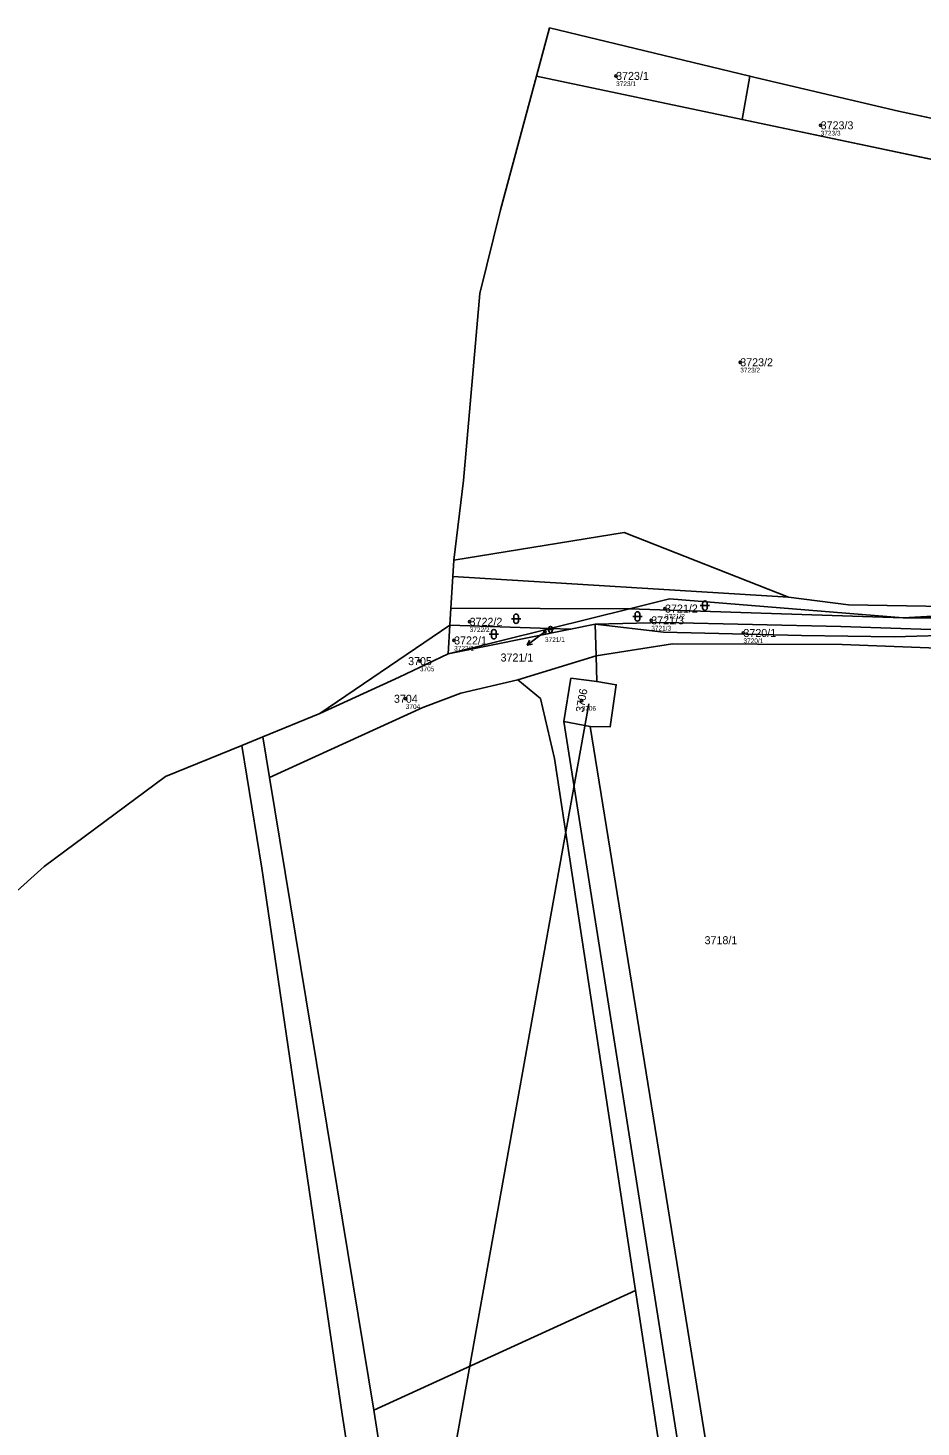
# Model space of a CAD drawing. Extents: x -761174 to -757114, y -1063806 to -1059397.
# Drawn here: x -760168.2 to -759978.5, y -1060378 to -1060080.8 of the extents above; entities that cross this region are included whole.
import ezdxf

# ---------------------------------------------------------------- set-up
doc = ezdxf.new("R2010")
doc.units = 0
for name, color, linetype in [('Definiční body', 7, 'Continuous'), ('Hranice parcel', 7, 'Continuous'), ('Parcelní čísla', 7, 'Continuous'), ('Polygon ku', 7, 'Continuous'), ('Polygon parcely', 7, 'Continuous'), ('Pop  PČ popisy', 7, 'Continuous'), ('Poz předměty', 7, 'Continuous'), ('Vnitřní kresba', 7, 'Continuous'), ('Značky kultur', 7, 'Continuous')]:
    doc.layers.add(name, color=color, linetype=linetype)

msp = doc.modelspace()

# ---------------------------------------------------------------- linework, layer by layer
at = {"layer": 'Definiční body'}
for centre in [(-760043.25, -1060090.95), (-759999.78, -1060101.45), (-760016.87, -1060151.79), (-760035.78, -1060206.62), (-760032.85, -1060204.11), (-760074.37, -1060206.92), (-760058.37, -1060209.05), (-760016.19, -1060209.3), (-760077.67, -1060210.89), (-760084.94, -1060215.28), (-760087.94, -1060223.28), (-760050.59, -1060223.66)]:
    msp.add_circle(centre, 0.25, dxfattribs=at)
at = {"layer": 'Hranice parcel'}
for p, q in [((-760060.14, -1060090.99), (-760057.38, -1060080.77)), ((-760057.38, -1060080.77), (-760014.8, -1060091)), ((-760060.14, -1060090.99), (-760016.49, -1060100.24)), ((-760016.49, -1060100.24), (-760014.8, -1060091)), ((-760014.8, -1060091), (-760013.72, -1060091.26)), ((-760013.72, -1060091.26), (-759983.22, -1060098.46)), ((-759983.22, -1060098.46), (-759966.43, -1060102.05)), ((-759967.95, -1060110.41), (-760016.49, -1060100.24)), ((-760077.92, -1060197.29), (-760077.71, -1060193.82)), ((-760078.34, -1060204.05), (-760077.92, -1060197.29)), ((-760006.62, -1060201.71), (-760077.92, -1060197.29)), ((-760078.56, -1060207.66), (-760078.34, -1060204.05)), ((-760040.37, -1060204.16), (-760078.34, -1060204.05)), ((-760040.37, -1060204.16), (-760057.23, -1060208.35)), ((-760040.37, -1060204.16), (-759982.23, -1060206.08)), ((-759952.82, -1060206), (-759982.23, -1060206.08)), ((-760106.22, -1060226.43), (-760078.56, -1060207.66)), ((-760078.93, -1060213.75), (-760078.56, -1060207.66)), ((-760057.23, -1060208.35), (-760078.93, -1060213.75)), ((-760052.93, -1060208.49), (-760078.93, -1060213.75)), ((-760057.23, -1060208.35), (-760078.56, -1060207.66)), ((-760052.93, -1060208.49), (-760057.23, -1060208.35)), ((-760047.73, -1060207.44), (-760052.93, -1060208.49)), ((-760047.48, -1060214.16), (-760047.73, -1060207.44)), ((-760064.16, -1060219.25), (-760047.48, -1060214.16)), ((-760047.35, -1060219.62), (-760047.48, -1060214.16)), ((-760118.31, -1060231.35), (-760106.22, -1060226.43)), ((-760054.38, -1060228.1), (-760048.73, -1060229.18)), ((-760138.97, -1060239.76), (-760122.78, -1060233.17)), ((-760122.78, -1060233.17), (-760118.31, -1060231.35)), ((-760118.31, -1060231.35), (-760116.89, -1060239.99))]:
    msp.add_line(p, q, dxfattribs=at)
for points in [[(-760077.71, -1060193.82), (-760075.71, -1060176.88), (-760072.2, -1060137.16), (-760067.83, -1060119.39), (-760060.14, -1060090.99)], [(-759982.23, -1060206.08), (-760031.9, -1060202.05), (-760040.37, -1060204.16)], [(-759953.35, -1060203.05), (-759956.88, -1060203.98), (-759993.86, -1060203.35), (-760006.62, -1060201.71)], [(-759912.45, -1060201.46), (-759948.34, -1060204.15), (-759982.23, -1060206.08)], [(-759955.12, -1060209.28), (-759995.47, -1060207.89), (-760033.06, -1060207.07), (-760047.73, -1060207.44)], [(-760047.73, -1060207.44), (-760033.18, -1060209.12), (-760003.82, -1060209.81), (-759984.17, -1060210.15), (-759955.12, -1060209.28)], [(-760047.48, -1060214.16), (-760031.29, -1060211.63), (-759995.18, -1060211.78), (-759956.52, -1060213.25), (-759935.07, -1060212.99), (-759900.15, -1060209.94), (-759886.18, -1060209.63), (-759857.38, -1060212.31)], [(-760078.93, -1060213.75), (-760089.38, -1060218.69), (-760106.22, -1060226.43)], [(-760116.89, -1060239.99), (-760084.34, -1060225.12), (-760076.25, -1060222.11), (-760064.16, -1060219.25)], [(-760075.61, -1060500.97), (-760020.07, -1060475.54), (-760026.11, -1060436.14), (-760029.55, -1060411.66), (-760039.15, -1060348.98), (-760056.36, -1060236), (-760059.34, -1060223.25), (-760064.16, -1060219.25)], [(-760047.35, -1060219.62), (-760052.86, -1060218.9), (-760054.38, -1060228.1)], [(-760048.73, -1060229.18), (-760044.54, -1060229.26), (-760043.23, -1060220.31), (-760047.35, -1060219.62)], [(-760054.38, -1060228.1), (-760027.86, -1060395.67), (-760007.63, -1060528.49)], [(-759999.76, -1060525.36), (-760022.24, -1060392.99), (-760048.73, -1060229.18)], [(-760091.31, -1060440.36), (-760101.46, -1060375.26), (-760118.51, -1060259.24), (-760122.78, -1060233.17)], [(-760186.35, -1060278.26), (-760164.76, -1060258.94), (-760138.97, -1060239.76)], [(-760116.89, -1060239.99), (-760094.7, -1060374.44), (-760084.79, -1060437.37), (-760081.64, -1060460.92), (-760075.61, -1060500.97)]]:
    msp.add_lwpolyline(points, dxfattribs=at)
at = {"layer": 'Polygon ku'}
msp.add_lwpolyline([(-759966.43, -1060102.05), (-759983.22, -1060098.46), (-760013.72, -1060091.26), (-760014.8, -1060091), (-760057.38, -1060080.77), (-760060.14, -1060090.99), (-760067.83, -1060119.39), (-760072.2, -1060137.16), (-760075.71, -1060176.88), (-760077.71, -1060193.82), (-760077.92, -1060197.29), (-760078.34, -1060204.05), (-760078.56, -1060207.66), (-760106.22, -1060226.43), (-760118.31, -1060231.35), (-760122.78, -1060233.17), (-760138.97, -1060239.76), (-760164.76, -1060258.94), (-760186.35, -1060278.26)], dxfattribs=at)
at = {"layer": 'Polygon parcely'}
for points in [[(-760057.38, -1060080.77), (-760060.14, -1060090.99), (-760016.49, -1060100.24), (-760014.8, -1060091)], [(-759946.65, -1060116.93), (-759967.95, -1060110.41), (-760016.49, -1060100.24), (-760060.14, -1060090.99), (-760067.83, -1060119.39), (-760072.2, -1060137.16), (-760075.71, -1060176.88), (-760077.71, -1060193.82), (-760077.92, -1060197.29), (-760006.62, -1060201.71), (-759993.86, -1060203.35), (-759956.88, -1060203.98), (-759953.35, -1060203.05)], [(-759983.22, -1060098.46), (-760013.72, -1060091.26), (-760014.8, -1060091), (-760016.49, -1060100.24), (-759967.95, -1060110.41), (-759966.43, -1060102.05)], [(-759953.35, -1060203.05), (-759956.88, -1060203.98), (-759993.86, -1060203.35), (-760006.62, -1060201.71), (-760077.92, -1060197.29), (-760078.34, -1060204.05), (-760040.37, -1060204.16), (-760031.9, -1060202.05), (-759982.23, -1060206.08), (-759948.34, -1060204.15), (-759912.45, -1060201.46), (-759890.79, -1060197.58), (-759886.32, -1060198.67), (-759857.89, -1060199.7), (-759830.86, -1060203.26), (-759819.39, -1060201.86), (-759851.72, -1060196.83), (-759884.11, -1060194.53), (-759890.19, -1060194.63), (-759913.71, -1060199.32), (-759922.08, -1060200.11)], [(-760031.9, -1060202.05), (-760040.37, -1060204.16), (-759982.23, -1060206.08)], [(-759912.45, -1060201.46), (-759948.34, -1060204.15), (-759982.23, -1060206.08), (-759952.82, -1060206)], [(-760078.56, -1060207.66), (-760057.23, -1060208.35), (-760040.37, -1060204.16), (-760078.34, -1060204.05)], [(-759952.82, -1060206), (-759982.23, -1060206.08), (-760040.37, -1060204.16), (-760057.23, -1060208.35), (-760052.93, -1060208.49), (-760047.73, -1060207.44), (-760033.06, -1060207.07), (-759995.47, -1060207.89), (-759955.12, -1060209.28), (-759952.81, -1060209.14)], [(-759857.73, -1060204.58), (-759862.33, -1060204.54), (-759886.85, -1060205.03), (-759910.29, -1060206.52), (-759952.81, -1060209.14), (-759955.12, -1060209.28), (-759984.17, -1060210.15), (-760003.82, -1060209.81), (-760033.18, -1060209.12), (-760047.73, -1060207.44), (-760047.48, -1060214.16), (-760031.29, -1060211.63), (-759995.18, -1060211.78), (-759956.52, -1060213.25), (-759935.07, -1060212.99), (-759900.15, -1060209.94), (-759886.18, -1060209.63), (-759857.38, -1060212.31)], [(-760078.93, -1060213.75), (-760089.38, -1060218.69), (-760106.22, -1060226.43), (-760118.31, -1060231.35), (-760116.89, -1060239.99), (-760084.34, -1060225.12), (-760076.25, -1060222.11), (-760064.16, -1060219.25), (-760047.48, -1060214.16), (-760047.73, -1060207.44), (-760052.93, -1060208.49)], [(-760078.56, -1060207.66), (-760106.22, -1060226.43), (-760089.38, -1060218.69), (-760078.93, -1060213.75)], [(-760057.23, -1060208.35), (-760078.56, -1060207.66), (-760078.93, -1060213.75)], [(-760057.23, -1060208.35), (-760078.93, -1060213.75), (-760052.93, -1060208.49)], [(-759995.47, -1060207.89), (-760033.06, -1060207.07), (-760047.73, -1060207.44), (-760033.18, -1060209.12), (-760003.82, -1060209.81), (-759984.17, -1060210.15), (-759955.12, -1060209.28)], [(-759996.94, -1060622.26), (-759997.94, -1060616.49), (-760010.66, -1060543.18), (-760027.65, -1060549.76), (-760007.63, -1060528.49), (-760027.86, -1060395.67), (-760054.38, -1060228.1), (-760052.86, -1060218.9), (-760047.35, -1060219.62), (-760047.48, -1060214.16), (-760064.16, -1060219.25), (-760059.34, -1060223.25), (-760056.36, -1060236), (-760039.15, -1060348.98), (-760029.55, -1060411.66), (-760026.11, -1060436.14), (-760020.07, -1060475.54), (-760075.61, -1060500.97), (-760053.48, -1060618.17), (-760043.8, -1060612.4), (-760039.04, -1060609.69), (-760024.1, -1060610.38)], [(-760094.7, -1060374.44), (-760084.79, -1060437.37), (-760081.64, -1060460.92), (-760075.61, -1060500.97), (-760020.07, -1060475.54), (-760026.11, -1060436.14), (-760029.55, -1060411.66), (-760039.15, -1060348.98), (-760056.36, -1060236), (-760059.34, -1060223.25), (-760064.16, -1060219.25), (-760076.25, -1060222.11), (-760084.34, -1060225.12), (-760116.89, -1060239.99)], [(-760047.35, -1060219.62), (-760052.86, -1060218.9), (-760054.38, -1060228.1), (-760048.73, -1060229.18), (-760044.54, -1060229.26), (-760043.23, -1060220.31)], [(-759999.61, -1060527.36), (-759999.76, -1060525.36), (-760022.24, -1060392.99), (-760048.73, -1060229.18), (-760054.38, -1060228.1), (-760027.86, -1060395.67), (-760007.63, -1060528.49)], [(-760257.67, -1060341.66), (-760257.11, -1060398.34), (-760251.66, -1060457.63), (-760180.14, -1060458.17), (-760148.89, -1060451.43), (-760117.06, -1060446.53), (-760091.31, -1060440.36), (-760101.46, -1060375.26), (-760118.51, -1060259.24), (-760122.78, -1060233.17), (-760138.97, -1060239.76), (-760164.76, -1060258.94), (-760186.35, -1060278.26), (-760192.81, -1060315.39), (-760191.18, -1060334.26), (-760194.17, -1060342.25), (-760217.8, -1060345.6), (-760233.5, -1060342.82), (-760248.44, -1060340.99)], [(-760053.48, -1060618.17), (-760075.61, -1060500.97), (-760081.64, -1060460.92), (-760084.79, -1060437.37), (-760094.7, -1060374.44), (-760116.89, -1060239.99), (-760118.31, -1060231.35), (-760122.78, -1060233.17), (-760118.51, -1060259.24), (-760101.46, -1060375.26), (-760091.31, -1060440.36), (-760082.74, -1060495.29), (-760059.18, -1060618.28), (-760068.07, -1060627.93), (-760079.13, -1060643.43), (-760084.1, -1060655.8), (-760084.51, -1060658.83), (-760074.99, -1060647.85)]]:
    msp.add_lwpolyline(points, close=True, dxfattribs=at)
msp.add_lwpolyline([(-759781.01, -1060221.15), (-759791.99, -1060216.26), (-759794.05, -1060231.35), (-759796.23, -1060268.9), (-759797.73, -1060310.53), (-759797.5, -1060364.55), (-759851.13, -1060368.72), (-759856.97, -1060321.59), (-759857.44, -1060236.53), (-759857.38, -1060212.31), (-759886.18, -1060209.63), (-759900.15, -1060209.94), (-759935.07, -1060212.99), (-759956.52, -1060213.25), (-759995.18, -1060211.78), (-760031.29, -1060211.63), (-760047.48, -1060214.16), (-760047.35, -1060219.62), (-760043.23, -1060220.31), (-760044.54, -1060229.26), (-760048.73, -1060229.18), (-760022.24, -1060392.99)], dxfattribs=at)
at = {"layer": 'Pop  PČ popisy'}
for p, q in [((-760058.37, -1060209.05), (-760059.74, -1060210.06)), ((-760059.74, -1060210.06), (-760062.14, -1060211.87)), ((-760062.14, -1060211.87), (-760061.64, -1060210.86)), ((-760062.14, -1060211.87), (-760061.04, -1060211.66))]:
    msp.add_line(p, q, dxfattribs=at)
at = {"layer": 'Poz předměty'}
msp.add_line((-760099.15, -1060502.76), (-760049.01, -1060224.35), dxfattribs=at)
at = {"layer": 'Vnitřní kresba'}
for p, q in [((-760041.52, -1060187.94), (-760077.71, -1060193.82)), ((-760006.62, -1060201.71), (-760041.52, -1060187.94)), ((-760094.7, -1060374.44), (-760039.15, -1060348.98))]:
    msp.add_line(p, q, dxfattribs=at)
at = {"layer": 'Značky kultur'}
for p, q in [((-760024.87, -1060202.99), (-760024.87, -1060203.99)), ((-760023.87, -1060203.99), (-760023.87, -1060202.99)), ((-760065.51, -1060206.28), (-760063.51, -1060206.28)), ((-760065.01, -1060205.78), (-760065.01, -1060206.78)), ((-760064.01, -1060206.78), (-760064.01, -1060205.78)), ((-760039.73, -1060205.78), (-760037.73, -1060205.78)), ((-760039.23, -1060205.28), (-760039.23, -1060206.28)), ((-760038.23, -1060206.28), (-760038.23, -1060205.28)), ((-760025.37, -1060203.49), (-760023.37, -1060203.49)), ((-760069.72, -1060209.06), (-760069.72, -1060210.06)), ((-760068.72, -1060210.06), (-760068.72, -1060209.06)), ((-760057.87, -1060208.56), (-760056.53, -1060208.56)), ((-760057.54, -1060208.23), (-760057.54, -1060208.9)), ((-760056.86, -1060208.9), (-760056.86, -1060208.23)), ((-760070.22, -1060209.56), (-760068.22, -1060209.56))]:
    msp.add_line(p, q, dxfattribs=at)
for centre, radius, start, end in [((-760024.37, -1060202.99), 0.5, 0, 180), ((-760064.51, -1060205.78), 0.5, 0, 180), ((-760038.73, -1060205.28), 0.5, 0, 180), ((-760038.73, -1060206.28), 0.5, 180, 359.9879), ((-760024.37, -1060203.99), 0.5, 180, 359.9879), ((-760069.22, -1060209.06), 0.5, 0, 180), ((-760064.51, -1060206.78), 0.5, 180, 359.9879), ((-760057.2, -1060208.23), 0.335, 0, 180), ((-760057.2, -1060208.9), 0.335, 180, 359.9879), ((-760069.22, -1060210.06), 0.5, 180, 359.9879)]:
    msp.add_arc(centre, radius, start, end, dxfattribs=at)

# ---------------------------------------------------------------- texts
at = {"layer": 'Definiční body'}
for s, p in [('3723/1', (-760043.25, -1060093.11)), ('3723/3', (-759999.78, -1060103.61)), ('3723/2', (-760016.87, -1060153.95)), ('3721/2', (-760032.85, -1060206.27)), ('3722/2', (-760074.37, -1060209.08)), ('3721/3', (-760035.78, -1060208.78)), ('3722/1', (-760077.67, -1060213.05)), ('3721/1', (-760058.37, -1060211.21)), ('3720/1', (-760016.19, -1060211.46)), ('3705', (-760084.94, -1060217.44)), ('3704', (-760087.94, -1060225.44)), ('3706', (-760050.59, -1060225.82))]:
    msp.add_text(s, height=1, dxfattribs=at).set_placement(p)
at = {"layer": 'Parcelní čísla'}
for s, p in [('3723/1', (-760043.25, -1060091.8)), ('3723/3', (-759999.78, -1060102.3)), ('3723/2', (-760016.87, -1060152.64)), ('3721/2', (-760032.85, -1060204.96)), ('3722/2', (-760074.37, -1060207.77)), ('3721/3', (-760035.78, -1060207.47)), ('3720/1', (-760016.19, -1060210.15)), ('3722/1', (-760077.67, -1060211.74)), ('3705', (-760087.45, -1060216.13)), ('3721/1', (-760067.8, -1060215.36)), ('3704', (-760090.45, -1060224.13)), ('3718/1', (-760024.45, -1060275.42))]:
    msp.add_text(s, height=1.7, dxfattribs=at).set_placement(p)
msp.add_text('3706', height=1.7, rotation=80, dxfattribs=at).set_placement((-760050.19, -1060226.28))

doc.saveas('drawing.dxf')
